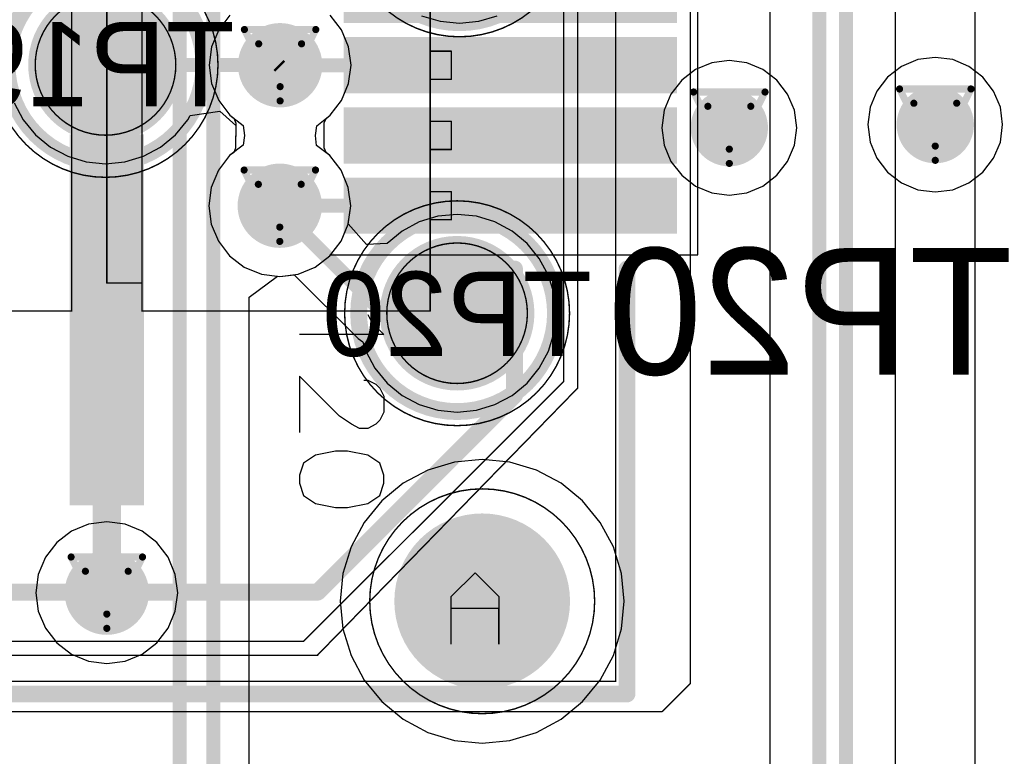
# Model space of a CAD drawing. Header units: millimetres. Extents: x 138 to 555, y 26 to 334.
# Tile 273 of 656: x 224.2 to 231.2, y 204.34 to 209.58. Entities that reach past the tile are written whole.
import ezdxf

# ---------------------------------------------------------------- set-up
doc = ezdxf.new("R2010")
doc.units = ezdxf.units.MM
for name, color, linetype in [('BottomLayer', 5, 'Continuous'), ('BottomOverlay', 54, 'Continuous'), ('BottomPaste', 16, 'Continuous'), ('BottomSolder', 6, 'Continuous'), ('DrillDrawing', 1, 'Continuous'), ('Mechanical20', 56, 'Continuous'), ('Mechanical21', 56, 'Continuous'), ('Mechanical27', 56, 'Continuous'), ('Mechanical30', 56, 'Continuous'), ('MidLayer1', 16, 'Continuous'), ('MidLayer2', 76, 'Continuous'), ('MidLayer3', 90, 'Continuous'), ('MidLayer4', 156, 'Continuous'), ('MultiLayer', 9, 'Continuous'), ('PadHoleLayer', 156, 'Continuous'), ('TopLayer', 1, 'Continuous'), ('TopOverlay', 2, 'Continuous'), ('TopPaste', 8, 'Continuous'), ('TopSolder', 216, 'Continuous'), ('ViaHoleLayer', 16, 'Continuous')]:
    doc.layers.add(name, color=color, linetype=linetype)

# ---------------------------------------------------------------- blocks, each defined once
blk = doc.blocks.new('CON_SAMTEC_QSH_060_01_L_D_A_808')
at = {"layer": 'BottomLayer', "const_width": 0.25}
blk.add_lwpolyline([(19.94, 2.67, 1), (20.19, 2.67, 1)], format="xyb", close=True, dxfattribs=at)
at = {"layer": 'BottomSolder', "const_width": 0.625}
blk.add_lwpolyline([(19.7525, 2.67, 1), (20.3775, 2.67, 1)], format="xyb", close=True, dxfattribs=at)
at = {"layer": 'Mechanical20', "const_width": 0.01}
for points in [[(20.65, 4.15), (-20.6, 4.15)], [(20.85, 3.95), (20.65, 4.15)], [(20.85, -4.15), (20.85, 3.95)]]:
    blk.add_lwpolyline(points, dxfattribs=at)
at = {"layer": 'Mechanical20', "const_width": 0.005}
for points in [[(20.6475, 4.15, 1), (20.6525, 4.15, 1)], [(20.6475, 4.15, 1), (20.6525, 4.15, 1)], [(20.8475, 3.95, 1), (20.8525, 3.95, 1)], [(20.8475, 3.95, 1), (20.8525, 3.95, 1)]]:
    blk.add_lwpolyline(points, format="xyb", close=True, dxfattribs=at)
at = {"layer": 'Mechanical27'}
for p, q in [((18.0801, 1.8842), (18.1658, 1.9699)), ((18.1658, 1.9699), (18.1658, 1.3701)), ((18.5486, 1.9414), (18.6057, 1.9699)), ((18.6057, 1.9699), (18.72, 1.9699)), ((18.72, 1.9699), (18.7771, 1.9414)), ((19.1685, 1.9699), (19.0828, 1.9414)), ((19.2256, 1.9699), (19.1685, 1.9699)), ((19.3113, 1.9414), (19.2256, 1.9699)), ((18.4915, 1.8557), (18.52, 1.9128)), ((18.52, 1.9128), (18.5486, 1.9414)), ((18.7771, 1.9414), (18.8057, 1.9128)), ((18.8057, 1.9128), (18.8343, 1.8557)), ((19.0828, 1.9414), (19.0256, 1.8557)), ((19.3684, 1.8557), (19.3113, 1.9414)), ((18.023, 1.8557), (18.0801, 1.8842)), ((18.4915, 1.8271), (18.4915, 1.8557)), ((18.8343, 1.8557), (18.8343, 1.7985)), ((19.0256, 1.8557), (18.9971, 1.7128)), ((19.397, 1.7128), (19.3684, 1.8557)), ((18.8343, 1.7985), (18.8057, 1.7414)), ((18.8057, 1.7414), (18.7486, 1.6557)), ((18.9971, 1.7128), (18.9971, 1.6272)), ((19.397, 1.6272), (19.397, 1.7128)), ((18.7486, 1.6557), (18.4629, 1.3701)), ((18.9971, 1.6272), (19.0256, 1.4843)), ((19.3684, 1.4843), (19.397, 1.6272)), ((19.0256, 1.4843), (19.0828, 1.3986)), ((19.3113, 1.3986), (19.3684, 1.4843)), ((18.4629, 1.3701), (18.8628, 1.3701)), ((19.0828, 1.3986), (19.1685, 1.3701)), ((19.1685, 1.3701), (19.2256, 1.3701)), ((19.2256, 1.3701), (19.3113, 1.3986))]:
    blk.add_line(p, q, dxfattribs=at)
at = {"layer": 'Mechanical27', "const_width": 0.01}
for points in [[(20.635, 3.62), (-20.635, 3.62)], [(20.635, -3.62), (20.635, 3.62)], [(18.547, 3.35), (-18.55, 3.35)], [(20.447, 1.5), (18.547, 3.35)], [(18.5, 3.25), (-18.5, 3.25)], [(20.35, 1.4), (18.5, 3.25)], [(16.35, 2.45), (16.15, 2.45)], [(16.15, 2.3), (16.15, 2.45)], [(16.35, 2.3), (16.35, 2.45)], [(16.85, 2.45), (16.65, 2.45)], [(16.65, 2.3), (16.65, 2.45)], [(16.85, 2.3), (16.85, 2.45)], [(17.35, 2.45), (17.15, 2.45)], [(17.15, 2.3), (17.15, 2.45)], [(17.35, 2.3), (17.35, 2.45)], [(18, 2.3), (2, 2.3)], [(16.35, 2.3), (16.15, 2.3)], [(16.85, 2.3), (16.65, 2.3)], [(17.35, 2.3), (17.15, 2.3)], [(18, 0.25), (18, 2.3)], [(20.45, -3.35), (20.45, 1.5)], [(20.35, -3.25), (20.35, 1.4)], [(18, 0.25), (2, 0.25)], [(17.8, 0.25), (15.5, 0.25)], [(17.8, 0), (17.8, 0.25)], [(17.8, 0), (15.5, 0)], [(18, -0.25), (2, -0.25)], [(18, -2.3), (18, -0.25)]]:
    blk.add_lwpolyline(points, dxfattribs=at)
at = {"layer": 'Mechanical27', "const_width": 0.005}
for points in [[(20.6325, 3.62, 1), (20.6375, 3.62, 1)], [(20.6325, 3.62, 1), (20.6375, 3.62, 1)], [(18.5445, 3.35, 1), (18.5495, 3.35, 1)], [(18.5445, 3.35, 1), (18.5495, 3.35, 1)], [(18.4975, 3.25, 1), (18.5025, 3.25, 1)], [(18.4975, 3.25, 1), (18.5025, 3.25, 1)], [(16.1475, 2.45, 1), (16.1525, 2.45, 1)], [(16.1475, 2.45, 1), (16.1525, 2.45, 1)], [(16.3475, 2.45, 1), (16.3525, 2.45, 1)], [(16.3475, 2.45, 1), (16.3525, 2.45, 1)], [(16.6475, 2.45, 1), (16.6525, 2.45, 1)], [(16.6475, 2.45, 1), (16.6525, 2.45, 1)], [(16.8475, 2.45, 1), (16.8525, 2.45, 1)], [(16.8475, 2.45, 1), (16.8525, 2.45, 1)], [(17.1475, 2.45, 1), (17.1525, 2.45, 1)], [(17.1475, 2.45, 1), (17.1525, 2.45, 1)], [(17.3475, 2.45, 1), (17.3525, 2.45, 1)], [(17.3475, 2.45, 1), (17.3525, 2.45, 1)], [(16.1475, 2.3, 1), (16.1525, 2.3, 1)], [(16.1475, 2.3, 1), (16.1525, 2.3, 1)], [(16.3475, 2.3, 1), (16.3525, 2.3, 1)], [(16.3475, 2.3, 1), (16.3525, 2.3, 1)], [(16.6475, 2.3, 1), (16.6525, 2.3, 1)], [(16.6475, 2.3, 1), (16.6525, 2.3, 1)], [(16.8475, 2.3, 1), (16.8525, 2.3, 1)], [(16.8475, 2.3, 1), (16.8525, 2.3, 1)], [(17.1475, 2.3, 1), (17.1525, 2.3, 1)], [(17.1475, 2.3, 1), (17.1525, 2.3, 1)], [(17.3475, 2.3, 1), (17.3525, 2.3, 1)], [(17.3475, 2.3, 1), (17.3525, 2.3, 1)], [(17.9975, 2.3, 1), (18.0025, 2.3, 1)], [(17.9975, 2.3, 1), (18.0025, 2.3, 1)], [(20.4445, 1.5, 1), (20.4495, 1.5, 1)], [(20.4475, 1.5, 1), (20.4525, 1.5, 1)], [(20.3475, 1.4, 1), (20.3525, 1.4, 1)], [(20.3475, 1.4, 1), (20.3525, 1.4, 1)], [(17.7975, 0.25, 1), (17.8025, 0.25, 1)], [(17.7975, 0.25, 1), (17.8025, 0.25, 1)], [(17.9975, 0.25, 1), (18.0025, 0.25, 1)], [(17.9975, 0.25, 1), (18.0025, 0.25, 1)], [(17.7975, 0, 1), (17.8025, 0, 1)], [(17.7975, 0, 1), (17.8025, 0, 1)], [(17.9975, -0.25, 1), (18.0025, -0.25, 1)], [(17.9975, -0.25, 1), (18.0025, -0.25, 1)]]:
    blk.add_lwpolyline(points, format="xyb", close=True, dxfattribs=at)
at = {"layer": 'MidLayer1', "const_width": 0.25}
blk.add_lwpolyline([(19.94, 2.67, 1), (20.19, 2.67, 1)], format="xyb", close=True, dxfattribs=at)
at = {"layer": 'MidLayer2', "const_width": 0.25}
blk.add_lwpolyline([(19.94, 2.67, 1), (20.19, 2.67, 1)], format="xyb", close=True, dxfattribs=at)
at = {"layer": 'MidLayer3', "const_width": 0.25}
blk.add_lwpolyline([(19.94, 2.67, 1), (20.19, 2.67, 1)], format="xyb", close=True, dxfattribs=at)
at = {"layer": 'MidLayer4', "const_width": 0.25}
blk.add_lwpolyline([(19.94, 2.67, 1), (20.19, 2.67, 1)], format="xyb", close=True, dxfattribs=at)
at = {"layer": 'MultiLayer'}
for points, const_width in [([(20.865, 2.67, 1), (19.265, 2.67, 1)], 0.01), ([(19.2625, 2.67, 1), (19.2675, 2.67, 1)], 0.005), ([(20.8625, 2.67, 1), (20.8675, 2.67, 1)], 0.005)]:
    blk.add_lwpolyline(points, format="xyb", close=True, dxfattribs=dict(at, const_width=const_width))
at = {"layer": 'PadHoleLayer', "const_width": 0.525}
blk.add_lwpolyline([(19.8025, 2.67, 1), (20.3275, 2.67, 1)], format="xyb", close=True, dxfattribs=at)
at = {"layer": 'TopLayer', "const_width": 0.25}
blk.add_lwpolyline([(19.94, 2.67, 1), (20.19, 2.67, 1)], format="xyb", close=True, dxfattribs=at)
at = {"layer": 'TopLayer'}
for points in [[(16.4, 1.735), (16.4, 4.005), (16.1, 1.735), (16.1, 4.005)], [(16.9, 1.735), (16.9, 4.005), (16.6, 1.735), (16.6, 4.005)], [(17.4, 1.735), (17.4, 4.005), (17.1, 1.735), (17.1, 4.005)], [(16.7925, -0.215), (19.3325, -0.215), (16.7925, 0.215), (19.3325, 0.215)]]:
    blk.add_solid(points, dxfattribs=at)
at = {"layer": 'TopOverlay', "const_width": 0.12}
for points in [[(20.725, 3.7), (17.7, 3.7)], [(20.725, -3.7), (20.725, 3.7)], [(18.6, 2.9), (17.7, 2.9)], [(20, 1.5), (18.6, 2.9)], [(20, -2.9), (20, 1.5)]]:
    blk.add_lwpolyline(points, dxfattribs=at)
at = {"layer": 'TopOverlay', "const_width": 0.06}
for points in [[(17.67, 3.7, 1), (17.73, 3.7, 1)], [(20.695, 3.7, 1), (20.755, 3.7, 1)], [(20.695, 3.7, 1), (20.755, 3.7, 1)], [(17.67, 2.9, 1), (17.73, 2.9, 1)], [(18.57, 2.9, 1), (18.63, 2.9, 1)], [(18.57, 2.9, 1), (18.63, 2.9, 1)], [(19.97, 1.5, 1), (20.03, 1.5, 1)], [(19.97, 1.5, 1), (20.03, 1.5, 1)]]:
    blk.add_lwpolyline(points, format="xyb", close=True, dxfattribs=at)
at = {"layer": 'TopPaste'}
for points in [[(16.4, 1.735), (16.4, 4.005), (16.1, 1.735), (16.1, 4.005)], [(16.9, 1.735), (16.9, 4.005), (16.6, 1.735), (16.6, 4.005)], [(17.4, 1.735), (17.4, 4.005), (17.1, 1.735), (17.1, 4.005)], [(16.7925, -0.215), (19.3325, -0.215), (16.7925, 0.215), (19.3325, 0.215)]]:
    blk.add_solid(points, dxfattribs=at)
at = {"layer": 'TopSolder', "const_width": 0.625}
blk.add_lwpolyline([(19.7525, 2.67, 1), (20.3775, 2.67, 1)], format="xyb", close=True, dxfattribs=at)
at = {"layer": 'TopSolder'}
for points in [[(15.95, 1.685), (15.95, 4.055), (15.55, 1.685), (15.55, 4.055)], [(16.45, 1.685), (16.45, 4.055), (16.05, 1.685), (16.05, 4.055)], [(16.95, 1.685), (16.95, 4.055), (16.55, 1.685), (16.55, 4.055)], [(17.45, 1.685), (17.45, 4.055), (17.05, 1.685), (17.05, 4.055)], [(16.7425, -0.265), (19.3825, -0.265), (16.7425, 0.265), (19.3825, 0.265)]]:
    blk.add_solid(points, dxfattribs=at)
blk = doc.blocks.new('TP_SMD_1MM_B_950')
at = {"layer": 'BottomLayer', "const_width": 0.5}
blk.add_lwpolyline([(-0.25, 0, 1), (0.25, 0, 1)], format="xyb", close=True, dxfattribs=at)
at = {"layer": 'BottomOverlay'}
for points, const_width in [([(0.7, 0, 1), (-0.7, 0, 1)], 0.12), ([(-0.73, 0, 1), (-0.67, 0, 1)], 0.06), ([(0.67, 0, 1), (0.73, 0, 1)], 0.06)]:
    blk.add_lwpolyline(points, format="xyb", close=True, dxfattribs=dict(at, const_width=const_width))
at = {"layer": 'BottomPaste', "const_width": 0.5}
blk.add_lwpolyline([(-0.25, 0, 1), (0.25, 0, 1)], format="xyb", close=True, dxfattribs=at)
at = {"layer": 'BottomSolder', "const_width": 0.55}
blk.add_lwpolyline([(-0.275, 0, 1), (0.275, 0, 1)], format="xyb", close=True, dxfattribs=at)
at = {"layer": 'Mechanical21'}
for points, const_width in [([(0.8, 0, 1), (-0.8, 0, 1)], 0.01), ([(-0.8025, 0, 1), (-0.7975, 0, 1)], 0.005), ([(0.7975, 0, 1), (0.8025, 0, 1)], 0.005)]:
    blk.add_lwpolyline(points, format="xyb", close=True, dxfattribs=dict(at, const_width=const_width))
at = {"layer": 'Mechanical30'}
for points, const_width in [([(0.5, 0, 1), (-0.5, 0, 1)], 0.01), ([(-0.5025, 0, 1), (-0.4975, 0, 1)], 0.005), ([(0.4975, 0, 1), (0.5025, 0, 1)], 0.005)]:
    blk.add_lwpolyline(points, format="xyb", close=True, dxfattribs=dict(at, const_width=const_width))
blk = doc.blocks.new('TP_SMD_1MM_B_951')
at = {"layer": 'BottomLayer', "const_width": 0.5}
blk.add_lwpolyline([(-0.25, 0, 1), (0.25, 0, 1)], format="xyb", close=True, dxfattribs=at)
at = {"layer": 'BottomOverlay'}
for points, const_width in [([(0.7, 0, 1), (-0.7, 0, 1)], 0.12), ([(-0.73, 0, 1), (-0.67, 0, 1)], 0.06), ([(0.67, 0, 1), (0.73, 0, 1)], 0.06)]:
    blk.add_lwpolyline(points, format="xyb", close=True, dxfattribs=dict(at, const_width=const_width))
at = {"layer": 'BottomPaste', "const_width": 0.5}
blk.add_lwpolyline([(-0.25, 0, 1), (0.25, 0, 1)], format="xyb", close=True, dxfattribs=at)
at = {"layer": 'BottomSolder', "const_width": 0.55}
blk.add_lwpolyline([(-0.275, 0, 1), (0.275, 0, 1)], format="xyb", close=True, dxfattribs=at)
at = {"layer": 'Mechanical21'}
for points, const_width in [([(0.8, 0, 1), (-0.8, 0, 1)], 0.01), ([(-0.8025, 0, 1), (-0.7975, 0, 1)], 0.005), ([(0.7975, 0, 1), (0.8025, 0, 1)], 0.005)]:
    blk.add_lwpolyline(points, format="xyb", close=True, dxfattribs=dict(at, const_width=const_width))
at = {"layer": 'Mechanical30'}
for points, const_width in [([(0.5, 0, 1), (-0.5, 0, 1)], 0.01), ([(-0.5025, 0, 1), (-0.4975, 0, 1)], 0.005), ([(0.4975, 0, 1), (0.5025, 0, 1)], 0.005)]:
    blk.add_lwpolyline(points, format="xyb", close=True, dxfattribs=dict(at, const_width=const_width))
blk = doc.blocks.new('TP_SMD_1MM_B_952')
at = {"layer": 'BottomLayer', "const_width": 0.5}
blk.add_lwpolyline([(-0.25, 0, 1), (0.25, 0, 1)], format="xyb", close=True, dxfattribs=at)
at = {"layer": 'BottomOverlay'}
for points, const_width in [([(0.7, 0, 1), (-0.7, 0, 1)], 0.12), ([(-0.73, 0, 1), (-0.67, 0, 1)], 0.06), ([(0.67, 0, 1), (0.73, 0, 1)], 0.06)]:
    blk.add_lwpolyline(points, format="xyb", close=True, dxfattribs=dict(at, const_width=const_width))
at = {"layer": 'BottomPaste', "const_width": 0.5}
blk.add_lwpolyline([(-0.25, 0, 1), (0.25, 0, 1)], format="xyb", close=True, dxfattribs=at)
at = {"layer": 'BottomSolder', "const_width": 0.55}
blk.add_lwpolyline([(-0.275, 0, 1), (0.275, 0, 1)], format="xyb", close=True, dxfattribs=at)
at = {"layer": 'Mechanical21'}
for points, const_width in [([(0.8, 0, 1), (-0.8, 0, 1)], 0.01), ([(-0.8025, 0, 1), (-0.7975, 0, 1)], 0.005), ([(0.7975, 0, 1), (0.8025, 0, 1)], 0.005)]:
    blk.add_lwpolyline(points, format="xyb", close=True, dxfattribs=dict(at, const_width=const_width))
at = {"layer": 'Mechanical30'}
for points, const_width in [([(0.5, 0, 1), (-0.5, 0, 1)], 0.01), ([(-0.5025, 0, 1), (-0.4975, 0, 1)], 0.005), ([(0.4975, 0, 1), (0.5025, 0, 1)], 0.005)]:
    blk.add_lwpolyline(points, format="xyb", close=True, dxfattribs=dict(at, const_width=const_width))

msp = doc.modelspace()

# ---------------------------------------------------------------- linework, layer by layer
at = {"layer": 'BottomLayer'}
for p, q in [((230.4316, 203.2389), (230.4316, 216.3492)), ((229.5355, 215.51), (229.5355, 203.4638)), ((230.9942, 215.0859), (230.9942, 202.546)), ((226.4898, 209.5095), (226.4097, 209.614)), ((227.0595, 209.6099), (227.1914, 209.5699)), ((227.1914, 209.5699), (227.3287, 209.5564)), ((227.3287, 209.5564), (227.4659, 209.5699)), ((227.4659, 209.5699), (227.5978, 209.6099)), ((226.5402, 209.3879), (226.4898, 209.5095)), ((226.5574, 209.2574), (226.5402, 209.3879)), ((226.5402, 209.1269), (226.5574, 209.2574)), ((226.4898, 209.0052), (226.5402, 209.1269)), ((224.1614, 208.9903), (224.2264, 208.8687)), ((226.4097, 208.9008), (226.4898, 209.0052)), ((225.4124, 208.8993), (225.6236, 208.9304)), ((225.6236, 208.9304), (225.7375, 208.8287)), ((224.2264, 208.8687), (224.3138, 208.7621)), ((225.3086, 208.7621), (225.3961, 208.8687)), ((225.3961, 208.8687), (225.4124, 208.8993)), ((226.3671, 208.847), (226.3802, 208.8782)), ((226.3802, 208.8782), (226.4097, 208.9008)), ((225.7375, 208.8287), (225.7367, 208.6678)), ((226.3662, 208.669), (226.3671, 208.847)), ((224.3138, 208.7621), (224.4204, 208.6746)), ((225.202, 208.6746), (225.3086, 208.7621)), ((224.4204, 208.6746), (224.542, 208.6096)), ((225.0804, 208.6096), (225.202, 208.6746)), ((225.7367, 208.6678), (225.7236, 208.6366)), ((226.3799, 208.6351), (226.3662, 208.669)), ((224.542, 208.6096), (224.674, 208.5696)), ((224.674, 208.5696), (224.8112, 208.5561)), ((224.8112, 208.5561), (224.9484, 208.5696)), ((224.9484, 208.5696), (225.0804, 208.6096)), ((225.6942, 208.614), (225.614, 208.5095)), ((225.7236, 208.6366), (225.6942, 208.614)), ((226.4074, 208.614), (226.3799, 208.6351)), ((226.4875, 208.5095), (226.4074, 208.614)), ((225.614, 208.5095), (225.5637, 208.3879)), ((226.5379, 208.3879), (226.4875, 208.5095)), ((225.5637, 208.3879), (225.5465, 208.2574)), ((226.5551, 208.2574), (226.5379, 208.3879)), ((225.5465, 208.2574), (225.5637, 208.1269)), ((226.5382, 208.1292), (226.5551, 208.2574)), ((227.1748, 208.1821), (227.0428, 208.1421)), ((227.312, 208.1956), (227.1748, 208.1821)), ((227.4492, 208.1821), (227.312, 208.1956)), ((227.5812, 208.1421), (227.4492, 208.1821)), ((225.5637, 208.1269), (225.614, 208.0052)), ((226.6679, 207.9824), (226.5382, 208.1292)), ((227.0428, 208.1421), (226.9212, 208.0771)), ((227.7028, 208.0771), (227.5812, 208.1421)), ((226.9212, 208.0771), (226.8146, 207.9896)), ((227.8094, 207.9896), (227.7028, 208.0771)), ((225.614, 208.0052), (225.6942, 207.9008)), ((226.8146, 207.9896), (226.6679, 207.9824)), ((227.8968, 207.883), (227.8094, 207.9896)), ((225.6942, 207.9008), (225.7986, 207.8206)), ((227.9618, 207.7614), (227.8968, 207.883)), ((225.7986, 207.8206), (225.9203, 207.7703)), ((225.9203, 207.7703), (226.0508, 207.7531)), ((226.0508, 207.7531), (226.1536, 207.7666)), ((226.1536, 207.7666), (226.6081, 207.312)), ((228.0019, 207.6295), (227.9618, 207.7614)), ((228.0154, 207.4923), (228.0019, 207.6295)), ((228.0019, 207.355), (228.0154, 207.4923)), ((226.6081, 207.312), (226.642, 207.2894)), ((227.9618, 207.2231), (228.0019, 207.355)), ((226.642, 207.2894), (226.6622, 207.2231)), ((226.6622, 207.2231), (226.7272, 207.1015)), ((227.8968, 207.1015), (227.9618, 207.2231)), ((226.7272, 207.1015), (226.8146, 206.9949)), ((227.8094, 206.9949), (227.8968, 207.1015)), ((226.8146, 206.9949), (226.9212, 206.9074)), ((227.7028, 206.9074), (227.8094, 206.9949)), ((226.9212, 206.9074), (227.0428, 206.8424)), ((227.5812, 206.8424), (227.7028, 206.9074)), ((227.0428, 206.8424), (227.1748, 206.8024)), ((227.4492, 206.8024), (227.5812, 206.8424)), ((227.1748, 206.8024), (227.312, 206.7889)), ((227.312, 206.7889), (227.4492, 206.8024)), ((227.2934, 206.4328), (227.104, 206.3754)), ((227.4905, 206.4522), (227.2934, 206.4328)), ((227.6875, 206.4328), (227.4905, 206.4522)), ((227.8769, 206.3754), (227.6875, 206.4328)), ((227.104, 206.3754), (226.9294, 206.2821)), ((228.0515, 206.2821), (227.8769, 206.3754)), ((226.9294, 206.2821), (226.7764, 206.1565)), ((228.2045, 206.1565), (228.0515, 206.2821)), ((226.7764, 206.1565), (226.6508, 206.0034)), ((228.3301, 206.0034), (228.2045, 206.1565)), ((226.6508, 206.0034), (226.5575, 205.8288)), ((228.4234, 205.8288), (228.3301, 206.0034)), ((226.5575, 205.8288), (226.5, 205.6394)), ((228.4809, 205.6394), (228.4234, 205.8288)), ((226.5, 205.6394), (226.4806, 205.4424)), ((228.5003, 205.4424), (228.4809, 205.6394)), ((226.4806, 205.4424), (226.5, 205.2454)), ((228.4809, 205.2454), (228.5003, 205.4424)), ((226.5, 205.2454), (226.5575, 205.0559)), ((228.4234, 205.0559), (228.4809, 205.2454)), ((226.5575, 205.0559), (226.6508, 204.8813)), ((228.3301, 204.8813), (228.4234, 205.0559)), ((226.6508, 204.8813), (226.7764, 204.7283)), ((228.2045, 204.7283), (228.3301, 204.8813)), ((226.7764, 204.7283), (226.9294, 204.6027)), ((228.0515, 204.6027), (228.2045, 204.7283)), ((226.9294, 204.6027), (227.104, 204.5094)), ((227.8769, 204.5094), (228.0515, 204.6027)), ((227.104, 204.5094), (227.2934, 204.4519)), ((227.6875, 204.4519), (227.8769, 204.5094)), ((227.2934, 204.4519), (227.4905, 204.4325)), ((227.4905, 204.4325), (227.6875, 204.4519))]:
    msp.add_line(p, q, dxfattribs=at)
at = {"layer": 'BottomLayer', "const_width": 0.1}
for points in [[(230.0785, 203.2388), (230.0785, 216.3492)], [(229.8885, 203.3175), (229.8885, 216.2705)], [(224.8112, 209.2595), (226.0417, 209.2595)], [(226.0417, 209.2595), (226.0543, 209.2469)], [(226.0461, 208.2345), (226.7884, 207.4923)], [(226.7884, 207.4923), (227.312, 207.4923)]]:
    msp.add_lwpolyline(points, dxfattribs=at)
at = {"layer": 'BottomLayer'}
for points, const_width in [([(225.9031, 209.2574, 1), (226.2031, 209.2574, 1)], 0.3), ([(224.7862, 209.2595, 1), (224.8362, 209.2595, 1)], 0.05), ([(226.0167, 209.2595, 1), (226.0667, 209.2595, 1)], 0.05), ([(226.0167, 209.2595, 1), (226.0667, 209.2595, 1)], 0.05), ([(226.0293, 209.2469, 1), (226.0793, 209.2469, 1)], 0.05), ([(229.1109, 208.8126, 1), (229.3859, 208.8126, 1)], 0.275), ([(230.5759, 208.8344, 1), (230.8509, 208.8344, 1)], 0.275), ([(225.9008, 208.2574, 1), (226.2008, 208.2574, 1)], 0.3), ([(226.0211, 208.2345, 1), (226.0711, 208.2345, 1)], 0.05), ([(226.7634, 207.4923, 1), (226.8134, 207.4923, 1)], 0.05), ([(226.7634, 207.4923, 1), (226.8134, 207.4923, 1)], 0.05), ([(227.287, 207.4923, 1), (227.337, 207.4923, 1)], 0.05), ([(224.6704, 205.5034, 1), (224.9704, 205.5034, 1)], 0.3)]:
    msp.add_lwpolyline(points, format="xyb", close=True, dxfattribs=dict(at, const_width=const_width))
at = {"layer": 'DrillDrawing'}
for p, q in [((227.2704, 205.4762), (227.4397, 205.6455)), ((227.4397, 205.6455), (227.6089, 205.4762)), ((227.2704, 205.1377), (227.2704, 205.4762)), ((227.6089, 205.4762), (227.6089, 205.1377)), ((227.6089, 205.3916), (227.2704, 205.3916)), ((227.6089, 205.1377), (227.6089, 205.3916))]:
    msp.add_line(p, q, dxfattribs=at)
at = {"layer": 'DrillDrawing', "const_width": 0.0508}
for points in [[(225.7991, 209.5114), (226.3071, 209.5114)], [(225.7991, 209.5114), (226.0531, 209.0034)], [(226.0531, 209.0034), (226.3071, 209.5114)], [(225.9007, 209.4098), (226.2055, 209.4098)], [(225.9007, 209.4098), (226.0531, 209.105)], [(226.0531, 209.105), (226.2055, 209.4098)], [(228.9944, 209.0666), (229.5024, 209.0666)], [(228.9944, 209.0666), (229.2484, 208.5586)], [(229.2484, 208.5586), (229.5024, 209.0666)], [(230.4594, 209.0884), (230.9674, 209.0884)], [(230.4594, 209.0884), (230.7134, 208.5804)], [(230.7134, 208.5804), (230.9674, 209.0884)], [(229.096, 208.965), (229.4008, 208.965)], [(229.096, 208.965), (229.2484, 208.6602)], [(229.2484, 208.6602), (229.4008, 208.965)], [(230.561, 208.9868), (230.8658, 208.9868)], [(230.561, 208.9868), (230.7134, 208.682)], [(230.7134, 208.682), (230.8658, 208.9868)], [(225.7968, 208.5114), (226.3048, 208.5114)], [(225.7968, 208.5114), (226.0508, 208.0034)], [(226.0508, 208.0034), (226.3048, 208.5114)], [(225.8984, 208.4098), (226.2032, 208.4098)], [(225.8984, 208.4098), (226.0508, 208.105)], [(226.0508, 208.105), (226.2032, 208.4098)], [(224.5664, 205.7574), (225.0744, 205.7574)], [(224.5664, 205.7574), (224.8204, 205.2494)], [(224.8204, 205.2494), (225.0744, 205.7574)], [(224.668, 205.6558), (224.9728, 205.6558)], [(224.668, 205.6558), (224.8204, 205.351)], [(224.8204, 205.351), (224.9728, 205.6558)]]:
    msp.add_lwpolyline(points, dxfattribs=at)
at = {"layer": 'DrillDrawing', "const_width": 0.0254}
for points in [[(225.7864, 209.5114, 1), (225.8118, 209.5114, 1)], [(225.7864, 209.5114, 1), (225.8118, 209.5114, 1)], [(226.2944, 209.5114, 1), (226.3198, 209.5114, 1)], [(226.2944, 209.5114, 1), (226.3198, 209.5114, 1)], [(225.888, 209.4098, 1), (225.9134, 209.4098, 1)], [(225.888, 209.4098, 1), (225.9134, 209.4098, 1)], [(226.1928, 209.4098, 1), (226.2182, 209.4098, 1)], [(226.1928, 209.4098, 1), (226.2182, 209.4098, 1)], [(226.0404, 209.105, 1), (226.0658, 209.105, 1)], [(226.0404, 209.105, 1), (226.0658, 209.105, 1)], [(228.9817, 209.0666, 1), (229.0071, 209.0666, 1)], [(228.9817, 209.0666, 1), (229.0071, 209.0666, 1)], [(229.4897, 209.0666, 1), (229.5151, 209.0666, 1)], [(229.4897, 209.0666, 1), (229.5151, 209.0666, 1)], [(230.4467, 209.0884, 1), (230.4721, 209.0884, 1)], [(230.4467, 209.0884, 1), (230.4721, 209.0884, 1)], [(230.9547, 209.0884, 1), (230.9801, 209.0884, 1)], [(230.9547, 209.0884, 1), (230.9801, 209.0884, 1)], [(226.0404, 209.0034, 1), (226.0658, 209.0034, 1)], [(226.0404, 209.0034, 1), (226.0658, 209.0034, 1)], [(229.0833, 208.965, 1), (229.1087, 208.965, 1)], [(229.0833, 208.965, 1), (229.1087, 208.965, 1)], [(229.3881, 208.965, 1), (229.4135, 208.965, 1)], [(229.3881, 208.965, 1), (229.4135, 208.965, 1)], [(230.5483, 208.9868, 1), (230.5737, 208.9868, 1)], [(230.5483, 208.9868, 1), (230.5737, 208.9868, 1)], [(230.8531, 208.9868, 1), (230.8785, 208.9868, 1)], [(230.8531, 208.9868, 1), (230.8785, 208.9868, 1)], [(229.2357, 208.6602, 1), (229.2611, 208.6602, 1)], [(229.2357, 208.6602, 1), (229.2611, 208.6602, 1)], [(230.7007, 208.682, 1), (230.7261, 208.682, 1)], [(230.7007, 208.682, 1), (230.7261, 208.682, 1)], [(229.2357, 208.5586, 1), (229.2611, 208.5586, 1)], [(229.2357, 208.5586, 1), (229.2611, 208.5586, 1)], [(230.7007, 208.5804, 1), (230.7261, 208.5804, 1)], [(230.7007, 208.5804, 1), (230.7261, 208.5804, 1)], [(225.7841, 208.5114, 1), (225.8095, 208.5114, 1)], [(225.7841, 208.5114, 1), (225.8095, 208.5114, 1)], [(226.2921, 208.5114, 1), (226.3175, 208.5114, 1)], [(226.2921, 208.5114, 1), (226.3175, 208.5114, 1)], [(225.8857, 208.4098, 1), (225.9111, 208.4098, 1)], [(225.8857, 208.4098, 1), (225.9111, 208.4098, 1)], [(226.1905, 208.4098, 1), (226.2159, 208.4098, 1)], [(226.1905, 208.4098, 1), (226.2159, 208.4098, 1)], [(226.0381, 208.105, 1), (226.0635, 208.105, 1)], [(226.0381, 208.105, 1), (226.0635, 208.105, 1)], [(226.0381, 208.0034, 1), (226.0635, 208.0034, 1)], [(226.0381, 208.0034, 1), (226.0635, 208.0034, 1)], [(224.5537, 205.7574, 1), (224.5791, 205.7574, 1)], [(224.5537, 205.7574, 1), (224.5791, 205.7574, 1)], [(225.0617, 205.7574, 1), (225.0871, 205.7574, 1)], [(225.0617, 205.7574, 1), (225.0871, 205.7574, 1)], [(224.6553, 205.6558, 1), (224.6807, 205.6558, 1)], [(224.6553, 205.6558, 1), (224.6807, 205.6558, 1)], [(224.9601, 205.6558, 1), (224.9855, 205.6558, 1)], [(224.9601, 205.6558, 1), (224.9855, 205.6558, 1)], [(224.8077, 205.351, 1), (224.8331, 205.351, 1)], [(224.8077, 205.351, 1), (224.8331, 205.351, 1)], [(224.8077, 205.2494, 1), (224.8331, 205.2494, 1)], [(224.8077, 205.2494, 1), (224.8331, 205.2494, 1)]]:
    msp.add_lwpolyline(points, format="xyb", close=True, dxfattribs=at)
at = {"layer": 'MidLayer1'}
for points, const_width in [([(225.9031, 209.2574, 1), (226.2031, 209.2574, 1)], 0.3), ([(229.1109, 208.8126, 1), (229.3859, 208.8126, 1)], 0.275), ([(230.5759, 208.8344, 1), (230.8509, 208.8344, 1)], 0.275), ([(225.9008, 208.2574, 1), (226.2008, 208.2574, 1)], 0.3), ([(224.6704, 205.5034, 1), (224.9704, 205.5034, 1)], 0.3)]:
    msp.add_lwpolyline(points, format="xyb", close=True, dxfattribs=dict(at, const_width=const_width))
at = {"layer": 'MidLayer2'}
for p, q in [((225.6965, 209.614), (225.6163, 209.5095)), ((226.4898, 209.5095), (226.4097, 209.614)), ((225.6163, 209.5095), (225.5659, 209.3879)), ((226.5402, 209.3879), (226.4898, 209.5095)), ((225.5659, 209.3879), (225.5488, 209.2574)), ((226.5574, 209.2574), (226.5402, 209.3879)), ((225.5488, 209.2574), (225.5659, 209.1269)), ((226.5402, 209.1269), (226.5574, 209.2574)), ((225.5659, 209.1269), (225.6163, 209.0052)), ((226.4898, 209.0052), (226.5402, 209.1269)), ((225.6163, 209.0052), (225.6965, 208.9008)), ((226.4097, 208.9008), (226.4898, 209.0052)), ((225.6965, 208.9008), (225.724, 208.8797)), ((225.724, 208.8797), (225.7376, 208.8457)), ((226.3671, 208.847), (226.3802, 208.8782)), ((226.3802, 208.8782), (226.4097, 208.9008)), ((225.7376, 208.8457), (225.7367, 208.6678)), ((226.3662, 208.669), (226.3671, 208.847)), ((225.7367, 208.6678), (225.7236, 208.6366)), ((226.3799, 208.6351), (226.3662, 208.669)), ((225.6942, 208.614), (225.614, 208.5095)), ((225.7236, 208.6366), (225.6942, 208.614)), ((226.4074, 208.614), (226.3799, 208.6351)), ((226.4875, 208.5095), (226.4074, 208.614)), ((225.614, 208.5095), (225.5637, 208.3879)), ((226.5379, 208.3879), (226.4875, 208.5095)), ((225.5637, 208.3879), (225.5465, 208.2574)), ((226.5551, 208.2574), (226.5379, 208.3879)), ((225.5465, 208.2574), (225.5637, 208.1269)), ((226.5379, 208.1269), (226.5551, 208.2574)), ((225.5637, 208.1269), (225.614, 208.0052)), ((226.4875, 208.0052), (226.5379, 208.1269)), ((225.614, 208.0052), (225.6942, 207.9008)), ((226.4074, 207.9008), (226.4875, 208.0052)), ((225.6942, 207.9008), (225.7986, 207.8206)), ((226.3029, 207.8206), (226.4074, 207.9008)), ((225.7986, 207.8206), (225.9203, 207.7703)), ((226.1813, 207.7703), (226.3029, 207.8206)), ((225.9203, 207.7703), (226.0508, 207.7531)), ((226.0508, 207.7531), (226.1813, 207.7703)), ((227.2934, 206.4328), (227.104, 206.3754)), ((227.4905, 206.4522), (227.2934, 206.4328)), ((227.6875, 206.4328), (227.4905, 206.4522)), ((227.8769, 206.3754), (227.6875, 206.4328)), ((227.104, 206.3754), (226.9294, 206.2821)), ((228.0515, 206.2821), (227.8769, 206.3754)), ((226.9294, 206.2821), (226.7764, 206.1565)), ((228.2045, 206.1565), (228.0515, 206.2821)), ((226.7764, 206.1565), (226.6508, 206.0034)), ((228.3301, 206.0034), (228.2045, 206.1565)), ((226.6508, 206.0034), (226.5575, 205.8288)), ((228.4234, 205.8288), (228.3301, 206.0034)), ((226.5575, 205.8288), (226.5, 205.6394)), ((228.4809, 205.6394), (228.4234, 205.8288)), ((226.5, 205.6394), (226.4806, 205.4424)), ((228.5003, 205.4424), (228.4809, 205.6394)), ((226.4806, 205.4424), (226.5, 205.2454)), ((228.4809, 205.2454), (228.5003, 205.4424)), ((226.5, 205.2454), (226.5575, 205.0559)), ((228.4234, 205.0559), (228.4809, 205.2454)), ((226.5575, 205.0559), (226.6508, 204.8813)), ((228.3301, 204.8813), (228.4234, 205.0559)), ((226.6508, 204.8813), (226.7764, 204.7283)), ((228.2045, 204.7283), (228.3301, 204.8813)), ((226.7764, 204.7283), (226.9294, 204.6027)), ((228.0515, 204.6027), (228.2045, 204.7283)), ((226.9294, 204.6027), (227.104, 204.5094)), ((227.8769, 204.5094), (228.0515, 204.6027)), ((227.104, 204.5094), (227.2934, 204.4519)), ((227.6875, 204.4519), (227.8769, 204.5094)), ((227.2934, 204.4519), (227.4905, 204.4325)), ((227.4905, 204.4325), (227.6875, 204.4519))]:
    msp.add_line(p, q, dxfattribs=at)
for points, const_width in [([(225.9031, 209.2574, 1), (226.2031, 209.2574, 1)], 0.3), ([(229.1109, 208.8126, 1), (229.3859, 208.8126, 1)], 0.275), ([(230.5759, 208.8344, 1), (230.8509, 208.8344, 1)], 0.275), ([(225.9008, 208.2574, 1), (226.2008, 208.2574, 1)], 0.3), ([(224.6704, 205.5034, 1), (224.9704, 205.5034, 1)], 0.3)]:
    msp.add_lwpolyline(points, format="xyb", close=True, dxfattribs=dict(at, const_width=const_width))
at = {"layer": 'MidLayer3'}
for p, q in [((225.6965, 209.614), (225.6163, 209.5095)), ((226.4898, 209.5095), (226.4097, 209.614)), ((225.6163, 209.5095), (225.5659, 209.3879)), ((226.5402, 209.3879), (226.4898, 209.5095)), ((225.5659, 209.3879), (225.5488, 209.2574)), ((226.5574, 209.2574), (226.5402, 209.3879)), ((225.5488, 209.2574), (225.5659, 209.1269)), ((226.5402, 209.1269), (226.5574, 209.2574)), ((225.5659, 209.1269), (225.6163, 209.0052)), ((226.4898, 209.0052), (226.5402, 209.1269)), ((225.6163, 209.0052), (225.6965, 208.9008)), ((226.4097, 208.9008), (226.4898, 209.0052)), ((225.6965, 208.9008), (225.7908, 208.8284)), ((226.3137, 208.8271), (226.4097, 208.9008)), ((225.7908, 208.8284), (225.7995, 208.7581)), ((226.3044, 208.7567), (226.3137, 208.8271)), ((225.7995, 208.7581), (225.7902, 208.6876)), ((226.313, 208.6864), (226.3044, 208.7567)), ((225.7902, 208.6876), (225.6942, 208.614)), ((226.4074, 208.614), (226.313, 208.6864)), ((225.6942, 208.614), (225.614, 208.5095)), ((226.4875, 208.5095), (226.4074, 208.614)), ((225.614, 208.5095), (225.5637, 208.3879)), ((226.5379, 208.3879), (226.4875, 208.5095)), ((225.5637, 208.3879), (225.5465, 208.2574)), ((226.5551, 208.2574), (226.5379, 208.3879)), ((225.5465, 208.2574), (225.5637, 208.1269)), ((226.5379, 208.1269), (226.5551, 208.2574)), ((225.5637, 208.1269), (225.614, 208.0052)), ((226.4875, 208.0052), (226.5379, 208.1269)), ((225.614, 208.0052), (225.6942, 207.9008)), ((226.4074, 207.9008), (226.4875, 208.0052)), ((225.6942, 207.9008), (225.7986, 207.8206)), ((226.3029, 207.8206), (226.4074, 207.9008)), ((225.7986, 207.8206), (225.9203, 207.7703)), ((226.1813, 207.7703), (226.3029, 207.8206)), ((225.9203, 207.7703), (226.0508, 207.7531)), ((226.0508, 207.7531), (226.1813, 207.7703)), ((227.2934, 206.4328), (227.104, 206.3754)), ((227.4905, 206.4522), (227.2934, 206.4328)), ((227.6875, 206.4328), (227.4905, 206.4522)), ((227.8769, 206.3754), (227.6875, 206.4328)), ((227.104, 206.3754), (226.9294, 206.2821)), ((228.0515, 206.2821), (227.8769, 206.3754)), ((226.9294, 206.2821), (226.7764, 206.1565)), ((228.2045, 206.1565), (228.0515, 206.2821)), ((226.7764, 206.1565), (226.6508, 206.0034)), ((228.3301, 206.0034), (228.2045, 206.1565)), ((226.6508, 206.0034), (226.5575, 205.8288)), ((228.4234, 205.8288), (228.3301, 206.0034)), ((226.5575, 205.8288), (226.5, 205.6394)), ((228.4809, 205.6394), (228.4234, 205.8288)), ((226.5, 205.6394), (226.4806, 205.4424)), ((228.5003, 205.4424), (228.4809, 205.6394)), ((226.4806, 205.4424), (226.5, 205.2454)), ((228.4809, 205.2454), (228.5003, 205.4424)), ((226.5, 205.2454), (226.5575, 205.0559)), ((228.4234, 205.0559), (228.4809, 205.2454)), ((226.5575, 205.0559), (226.6508, 204.8813)), ((228.3301, 204.8813), (228.4234, 205.0559)), ((226.6508, 204.8813), (226.7764, 204.7283)), ((228.2045, 204.7283), (228.3301, 204.8813)), ((226.7764, 204.7283), (226.9294, 204.6027)), ((228.0515, 204.6027), (228.2045, 204.7283)), ((226.9294, 204.6027), (227.104, 204.5094)), ((227.8769, 204.5094), (228.0515, 204.6027)), ((227.104, 204.5094), (227.2934, 204.4519)), ((227.6875, 204.4519), (227.8769, 204.5094)), ((227.2934, 204.4519), (227.4905, 204.4325)), ((227.4905, 204.4325), (227.6875, 204.4519))]:
    msp.add_line(p, q, dxfattribs=at)
for points, const_width in [([(225.9031, 209.2574, 1), (226.2031, 209.2574, 1)], 0.3), ([(229.1109, 208.8126, 1), (229.3859, 208.8126, 1)], 0.275), ([(230.5759, 208.8344, 1), (230.8509, 208.8344, 1)], 0.275), ([(225.9008, 208.2574, 1), (226.2008, 208.2574, 1)], 0.3), ([(224.6704, 205.5034, 1), (224.9704, 205.5034, 1)], 0.3)]:
    msp.add_lwpolyline(points, format="xyb", close=True, dxfattribs=dict(at, const_width=const_width))
at = {"layer": 'MidLayer4'}
for p, q in [((225.6965, 209.614), (225.6163, 209.5095)), ((226.4898, 209.5095), (226.4097, 209.614)), ((225.6163, 209.5095), (225.5659, 209.3879)), ((226.5402, 209.3879), (226.4898, 209.5095)), ((225.5659, 209.3879), (225.5488, 209.2574)), ((226.5574, 209.2574), (226.5402, 209.3879)), ((229.1244, 209.2754), (229.0088, 209.2275)), ((229.2484, 209.2917), (229.1244, 209.2754)), ((229.3724, 209.2754), (229.2484, 209.2917)), ((229.4879, 209.2275), (229.3724, 209.2754)), ((230.5894, 209.2971), (230.4738, 209.2493)), ((230.7134, 209.3134), (230.5894, 209.2971)), ((230.8374, 209.2971), (230.7134, 209.3134)), ((230.9529, 209.2493), (230.8374, 209.2971)), ((225.5488, 209.2574), (225.5659, 209.1269)), ((226.5402, 209.1269), (226.5574, 209.2574)), ((229.0088, 209.2275), (228.9096, 209.1514)), ((229.5871, 209.1514), (229.4879, 209.2275)), ((230.4738, 209.2493), (230.3746, 209.1731)), ((231.0522, 209.1731), (230.9529, 209.2493)), ((228.9096, 209.1514), (228.8335, 209.0521)), ((229.6633, 209.0521), (229.5871, 209.1514)), ((230.3746, 209.1731), (230.2985, 209.0739)), ((231.1283, 209.0739), (231.0522, 209.1731)), ((225.5659, 209.1269), (225.6163, 209.0052)), ((226.4898, 209.0052), (226.5402, 209.1269)), ((230.2985, 209.0739), (230.2506, 208.9584)), ((231.1762, 208.9584), (231.1283, 209.0739)), ((225.6163, 209.0052), (225.6965, 208.9008)), ((226.4097, 208.9008), (226.4898, 209.0052)), ((228.8335, 209.0521), (228.7856, 208.9366)), ((229.7111, 208.9366), (229.6633, 209.0521)), ((228.7856, 208.9366), (228.7693, 208.8126)), ((229.7275, 208.8126), (229.7111, 208.9366)), ((230.2506, 208.9584), (230.2343, 208.8344)), ((231.1925, 208.8344), (231.1762, 208.9584)), ((225.6965, 208.9008), (225.7908, 208.8284)), ((226.3137, 208.8271), (226.4097, 208.9008)), ((225.7908, 208.8284), (225.7995, 208.7581)), ((226.3044, 208.7567), (226.3137, 208.8271)), ((228.7693, 208.8126), (228.7856, 208.6886)), ((229.7111, 208.6886), (229.7275, 208.8126)), ((230.2343, 208.8344), (230.2506, 208.7104)), ((231.1762, 208.7104), (231.1925, 208.8344)), ((225.7995, 208.7581), (225.7902, 208.6876)), ((226.313, 208.6864), (226.3044, 208.7567)), ((230.2506, 208.7104), (230.2985, 208.5948)), ((231.1283, 208.5948), (231.1762, 208.7104)), ((225.7902, 208.6876), (225.6942, 208.614)), ((226.4074, 208.614), (226.313, 208.6864)), ((228.7856, 208.6886), (228.8335, 208.573)), ((229.6633, 208.573), (229.7111, 208.6886)), ((225.6942, 208.614), (225.614, 208.5095)), ((226.4875, 208.5095), (226.4074, 208.614)), ((228.8335, 208.573), (228.9096, 208.4738)), ((229.5871, 208.4738), (229.6633, 208.573)), ((230.2985, 208.5948), (230.3746, 208.4956)), ((231.0522, 208.4956), (231.1283, 208.5948)), ((225.614, 208.5095), (225.5637, 208.3879)), ((226.5379, 208.3879), (226.4875, 208.5095)), ((228.9096, 208.4738), (229.0088, 208.3977)), ((229.4879, 208.3977), (229.5871, 208.4738)), ((230.3746, 208.4956), (230.4738, 208.4194)), ((230.9529, 208.4194), (231.0522, 208.4956)), ((225.5637, 208.3879), (225.5465, 208.2574)), ((226.5551, 208.2574), (226.5379, 208.3879)), ((229.0088, 208.3977), (229.1244, 208.3498)), ((229.3724, 208.3498), (229.4879, 208.3977)), ((230.4738, 208.4194), (230.5894, 208.3716)), ((230.5894, 208.3716), (230.7134, 208.3553)), ((230.7134, 208.3553), (230.8374, 208.3716)), ((230.8374, 208.3716), (230.9529, 208.4194)), ((229.1244, 208.3498), (229.2484, 208.3335)), ((229.2484, 208.3335), (229.3724, 208.3498)), ((225.5465, 208.2574), (225.5637, 208.1269)), ((226.5379, 208.1269), (226.5551, 208.2574)), ((225.5637, 208.1269), (225.614, 208.0052)), ((226.4875, 208.0052), (226.5379, 208.1269)), ((225.614, 208.0052), (225.6942, 207.9008)), ((226.4074, 207.9008), (226.4875, 208.0052)), ((225.6942, 207.9008), (225.7986, 207.8206)), ((226.3029, 207.8206), (226.4074, 207.9008)), ((225.7986, 207.8206), (225.9203, 207.7703)), ((226.1813, 207.7703), (226.3029, 207.8206)), ((225.9203, 207.7703), (226.0508, 207.7531)), ((226.0508, 207.7531), (226.1813, 207.7703)), ((227.2934, 206.4328), (227.104, 206.3754)), ((227.4905, 206.4522), (227.2934, 206.4328)), ((227.6875, 206.4328), (227.4905, 206.4522)), ((227.8769, 206.3754), (227.6875, 206.4328)), ((227.104, 206.3754), (226.9294, 206.2821)), ((228.0515, 206.2821), (227.8769, 206.3754)), ((226.9294, 206.2821), (226.7764, 206.1565)), ((228.2045, 206.1565), (228.0515, 206.2821)), ((226.7764, 206.1565), (226.6508, 206.0034)), ((228.3301, 206.0034), (228.2045, 206.1565)), ((224.6899, 205.9905), (224.5683, 205.9401)), ((224.8204, 206.0077), (224.6899, 205.9905)), ((224.951, 205.9905), (224.8204, 206.0077)), ((225.0726, 205.9401), (224.951, 205.9905)), ((226.6508, 206.0034), (226.5575, 205.8288)), ((228.4234, 205.8288), (228.3301, 206.0034)), ((224.5683, 205.9401), (224.4638, 205.86)), ((225.1771, 205.86), (225.0726, 205.9401)), ((224.4638, 205.86), (224.3837, 205.7555)), ((225.2572, 205.7555), (225.1771, 205.86)), ((226.5575, 205.8288), (226.5, 205.6394)), ((228.4809, 205.6394), (228.4234, 205.8288)), ((224.3837, 205.7555), (224.3333, 205.6339)), ((225.3076, 205.6339), (225.2572, 205.7555)), ((224.3333, 205.6339), (224.3161, 205.5034)), ((225.3248, 205.5034), (225.3076, 205.6339)), ((226.5, 205.6394), (226.4806, 205.4424)), ((228.5003, 205.4424), (228.4809, 205.6394)), ((224.3161, 205.5034), (224.3333, 205.3729)), ((225.3076, 205.3729), (225.3248, 205.5034)), ((226.4806, 205.4424), (226.5, 205.2454)), ((228.4809, 205.2454), (228.5003, 205.4424)), ((224.3333, 205.3729), (224.3837, 205.2512)), ((225.2572, 205.2512), (225.3076, 205.3729)), ((224.3837, 205.2512), (224.4638, 205.1468)), ((225.1771, 205.1468), (225.2572, 205.2512)), ((226.5, 205.2454), (226.5575, 205.0559)), ((228.4234, 205.0559), (228.4809, 205.2454)), ((224.4638, 205.1468), (224.5683, 205.0666)), ((225.0726, 205.0666), (225.1771, 205.1468)), ((224.5683, 205.0666), (224.6899, 205.0162)), ((224.6899, 205.0162), (224.8204, 204.9991)), ((224.8204, 204.9991), (224.951, 205.0162)), ((224.951, 205.0162), (225.0726, 205.0666)), ((226.5575, 205.0559), (226.6508, 204.8813)), ((228.3301, 204.8813), (228.4234, 205.0559)), ((226.6508, 204.8813), (226.7764, 204.7283)), ((228.2045, 204.7283), (228.3301, 204.8813)), ((226.7764, 204.7283), (226.9294, 204.6027)), ((228.0515, 204.6027), (228.2045, 204.7283)), ((226.9294, 204.6027), (227.104, 204.5094)), ((227.8769, 204.5094), (228.0515, 204.6027)), ((227.104, 204.5094), (227.2934, 204.4519)), ((227.6875, 204.4519), (227.8769, 204.5094)), ((227.2934, 204.4519), (227.4905, 204.4325)), ((227.4905, 204.4325), (227.6875, 204.4519))]:
    msp.add_line(p, q, dxfattribs=at)
for points, const_width in [([(225.9031, 209.2574, 1), (226.2031, 209.2574, 1)], 0.3), ([(229.1109, 208.8126, 1), (229.3859, 208.8126, 1)], 0.275), ([(230.5759, 208.8344, 1), (230.8509, 208.8344, 1)], 0.275), ([(225.9008, 208.2574, 1), (226.2008, 208.2574, 1)], 0.3), ([(224.6704, 205.5034, 1), (224.9704, 205.5034, 1)], 0.3)]:
    msp.add_lwpolyline(points, format="xyb", close=True, dxfattribs=dict(at, const_width=const_width))
at = {"layer": 'MultiLayer'}
for points, const_width in [([(225.9031, 209.2574, 1), (226.2031, 209.2574, 1)], 0.3), ([(229.1109, 208.8126, 1), (229.3859, 208.8126, 1)], 0.275), ([(230.5759, 208.8344, 1), (230.8509, 208.8344, 1)], 0.275), ([(225.9008, 208.2574, 1), (226.2008, 208.2574, 1)], 0.3), ([(224.6704, 205.5034, 1), (224.9704, 205.5034, 1)], 0.3)]:
    msp.add_lwpolyline(points, format="xyb", close=True, dxfattribs=dict(at, const_width=const_width))
at = {"layer": 'TopLayer'}
for p, q in [((229.0255, 208.9074), (229.0255, 209.9074)), ((229.0255, 207.9074), (229.0255, 208.9074)), ((226.3029, 207.8206), (226.4074, 207.9008)), ((226.4074, 207.9008), (226.4125, 207.9074)), ((226.4125, 207.9074), (229.0255, 207.9074)), ((226.1813, 207.7703), (226.3029, 207.8206)), ((225.8336, 207.6069), (226.0336, 207.7553)), ((226.0336, 207.7553), (226.0508, 207.7531)), ((226.0508, 207.7531), (226.1813, 207.7703)), ((225.8336, 202.4473), (225.8336, 207.6069)), ((227.2934, 206.4328), (227.104, 206.3754)), ((227.4905, 206.4522), (227.2934, 206.4328)), ((227.6875, 206.4328), (227.4905, 206.4522)), ((227.8769, 206.3754), (227.6875, 206.4328)), ((227.104, 206.3754), (226.9294, 206.2821)), ((228.0515, 206.2821), (227.8769, 206.3754)), ((226.9294, 206.2821), (226.7764, 206.1565)), ((228.2045, 206.1565), (228.0515, 206.2821)), ((226.7764, 206.1565), (226.6508, 206.0034)), ((228.3301, 206.0034), (228.2045, 206.1565)), ((226.6508, 206.0034), (226.5575, 205.8288)), ((228.4234, 205.8288), (228.3301, 206.0034)), ((226.5575, 205.8288), (226.5, 205.6394)), ((228.4809, 205.6394), (228.4234, 205.8288)), ((226.5, 205.6394), (226.4806, 205.4424)), ((228.5003, 205.4424), (228.4809, 205.6394)), ((226.4806, 205.4424), (226.5, 205.2454)), ((228.4809, 205.2454), (228.5003, 205.4424)), ((226.5, 205.2454), (226.5575, 205.0559)), ((228.4234, 205.0559), (228.4809, 205.2454)), ((226.5575, 205.0559), (226.6508, 204.8813)), ((228.3301, 204.8813), (228.4234, 205.0559)), ((226.6508, 204.8813), (226.7764, 204.7283)), ((228.2045, 204.7283), (228.3301, 204.8813)), ((226.7764, 204.7283), (226.9294, 204.6027)), ((228.0515, 204.6027), (228.2045, 204.7283)), ((226.9294, 204.6027), (227.104, 204.5094)), ((227.8769, 204.5094), (228.0515, 204.6027)), ((227.104, 204.5094), (227.2934, 204.4519)), ((227.6875, 204.4519), (227.8769, 204.5094)), ((227.2934, 204.4519), (227.4905, 204.4325)), ((227.4905, 204.4325), (227.6875, 204.4519))]:
    msp.add_line(p, q, dxfattribs=at)
for points, const_width in [([(225.3383, 204.1819), (225.3383, 213.116)], 0.1), ([(225.5787, 202.4473), (225.5787, 212.782)], 0.1), ([(226.0531, 209.2574), (227.6905, 209.2574)], 0.1), ([(226.0508, 208.2574), (227.6905, 208.2574)], 0.1), ([(224.8204, 205.5034), (224.8204, 207.4449)], 0.2)]:
    msp.add_lwpolyline(points, dxfattribs=dict(at, const_width=const_width))
for points, const_width in [([(225.9031, 209.2574, 1), (226.2031, 209.2574, 1)], 0.3), ([(226.0281, 209.2574, 1), (226.0781, 209.2574, 1)], 0.05), ([(227.6655, 209.2574, 1), (227.7155, 209.2574, 1)], 0.05), ([(229.1109, 208.8126, 1), (229.3859, 208.8126, 1)], 0.275), ([(230.5759, 208.8344, 1), (230.8509, 208.8344, 1)], 0.275), ([(225.9008, 208.2574, 1), (226.2008, 208.2574, 1)], 0.3), ([(226.0258, 208.2574, 1), (226.0758, 208.2574, 1)], 0.05), ([(227.6655, 208.2574, 1), (227.7155, 208.2574, 1)], 0.05), ([(224.7704, 207.4449, 1), (224.8704, 207.4449, 1)], 0.1), ([(224.6704, 205.5034, 1), (224.9704, 205.5034, 1)], 0.3), ([(224.7704, 205.5034, 1), (224.8704, 205.5034, 1)], 0.1)]:
    msp.add_lwpolyline(points, format="xyb", close=True, dxfattribs=dict(at, const_width=const_width))
at = {"layer": 'ViaHoleLayer', "const_width": 0.15}
for points in [[(225.9781, 209.2574, 1), (226.1281, 209.2574, 1)], [(229.1734, 208.8126, 1), (229.3234, 208.8126, 1)], [(230.6384, 208.8344, 1), (230.7884, 208.8344, 1)], [(225.9758, 208.2574, 1), (226.1258, 208.2574, 1)], [(224.7455, 205.5034, 1), (224.8954, 205.5034, 1)]]:
    msp.add_lwpolyline(points, format="xyb", close=True, dxfattribs=at)

# ---------------------------------------------------------------- block references
for name, p, rotation in [('CON_SAMTEC_QSH_060_01_L_D_A_808', (224.8205, 225.5074), 270), ('TP_SMD_1MM_B_950', (227.3287, 210.2598), 180), ('TP_SMD_1MM_B_951', (224.8112, 209.2595), 180), ('TP_SMD_1MM_B_952', (227.312, 207.4923), 180)]:
    msp.add_blockref(name, p, dxfattribs=dict(rotation=rotation))

# ---------------------------------------------------------------- texts
at = {"layer": 'BottomOverlay', "text_generation_flag": 2}
msp.add_text('TP20', height=0.9, dxfattribs=at).set_placement((231.262, 207.056))
at = {"layer": 'Mechanical30', "text_generation_flag": 2}
for s, p in [('TP19', (225.7298, 208.9658)), ('TP20', (228.2698, 207.1878))]:
    msp.add_text(s, height=0.6, dxfattribs=at).set_placement(p)

doc.saveas('drawing.dxf')
